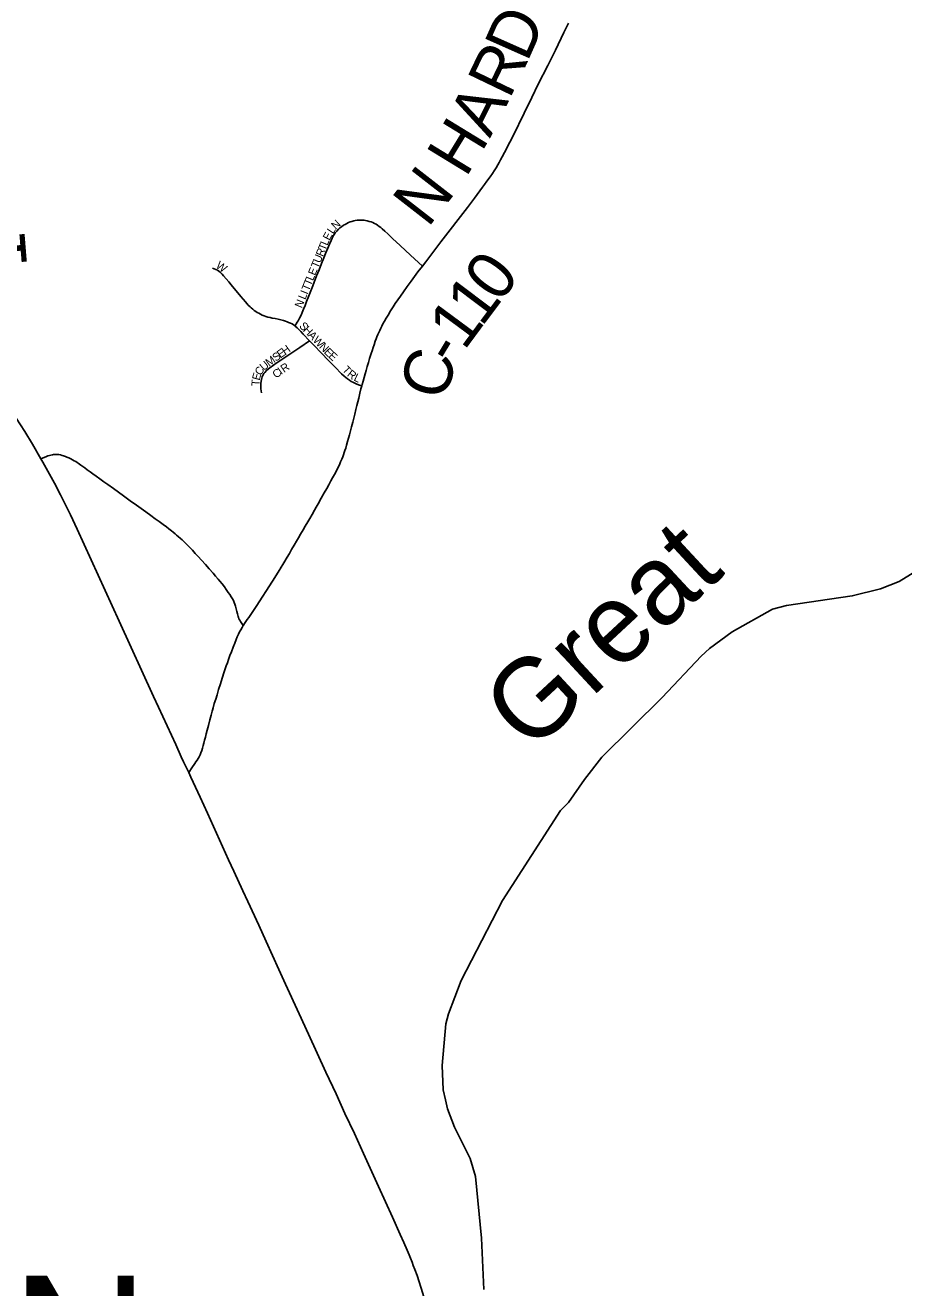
# Model space of a CAD drawing. Extents: x -87 to 2145, y -2128 to 440.
# Drawn here: x 266.02 to 293.47, y -506.6 to -467.17 of the extents above; entities that cross this region are included whole.
import ezdxf

# ---------------------------------------------------------------- set-up
doc = ezdxf.new("R2010")
doc.units = 0
for name, color, linetype in [('GM_X_County_Road', 7, 'Continuous'), ('GM_X_County_Road_Text', 7, 'Continuous'), ('GM_X_Major_River_Text', 7, 'Continuous'), ('GM_X_State_Route', 7, 'Continuous'), ('GM_X_Township', 7, 'Continuous'), ('GM_X_Township_Road_Text', 7, 'Continuous'), ('GM_X_Township_Subdivision', 7, 'Continuous'), ('GM_X_Township_Subdivision_Text', 7, 'Continuous'), ('GM_X_Township_Text', 7, 'Continuous')]:
    doc.layers.add(name, color=color, linetype=linetype)

msp = doc.modelspace()

# ---------------------------------------------------------------- linework, layer by layer
at = {"layer": 'GM_X_County_Road'}
for points in [[(278.429, -474.687), (278.534, -474.551), (278.755, -474.265), (279.009, -473.934), (279.841, -472.857), (280.057, -472.567), (280.308, -472.223), (280.37, -472.14), (280.443, -472.04), (280.55, -471.895), (280.619, -471.793), (280.671, -471.71), (280.73, -471.615), (280.782, -471.528), (280.828, -471.45), (280.873, -471.37), (280.925, -471.274), (280.999, -471.135), (281.161, -470.821), (281.262, -470.615), (281.607, -469.907), (281.845, -469.421), (282.05, -469.01), (282.345, -468.425), (282.59, -467.942), (282.854, -467.396), (282.993, -467.098)], [(276.535, -478.428), (276.546, -478.388), (276.576, -478.279), (276.607, -478.169), (276.637, -478.056), (276.67, -477.945), (276.707, -477.821), (276.743, -477.698), (276.78, -477.578), (276.828, -477.422), (276.856, -477.335), (276.891, -477.233), (276.919, -477.142), (276.956, -477.036), (276.984, -476.96), (277.01, -476.893), (277.041, -476.822), (277.067, -476.758), (277.095, -476.699), (277.128, -476.629), (277.16, -476.561), (277.197, -476.491), (277.241, -476.412), (277.297, -476.313), (277.355, -476.215), (277.438, -476.083), (277.518, -475.957), (277.584, -475.855), (277.664, -475.738), (277.742, -475.623), (277.835, -475.493), (277.956, -475.328), (278.08, -475.159), (278.291, -474.87), (278.429, -474.687)], [(276.147, -479.961), (276.214, -479.707), (276.253, -479.562), (276.283, -479.438), (276.316, -479.312), (276.353, -479.165), (276.383, -479.039), (276.411, -478.926), (276.439, -478.811), (276.476, -478.657), (276.511, -478.516), (276.535, -478.428)], [(273.988, -484.143), (274.105, -483.952), (274.207, -483.78), (274.276, -483.659), (274.341, -483.543), (274.424, -483.4), (274.491, -483.283), (274.554, -483.175), (274.621, -483.055), (274.699, -482.923), (274.767, -482.808), (274.845, -482.678), (274.908, -482.569), (274.981, -482.441), (275.055, -482.311), (275.109, -482.217), (275.172, -482.111), (275.268, -481.94), (275.365, -481.77), (275.441, -481.636), (275.507, -481.516), (275.572, -481.399), (275.624, -481.302), (275.682, -481.193), (275.734, -481.098), (275.778, -481.009), (275.815, -480.935), (275.847, -480.866), (275.875, -480.803), (275.91, -480.722), (275.943, -480.646), (275.969, -480.581), (275.99, -480.514), (276.01, -480.449), (276.034, -480.373), (276.06, -480.277), (276.088, -480.169), (276.116, -480.067), (276.147, -479.961)], [(266.51, -480.707), (266.679, -480.638), (266.727, -480.618), (266.779, -480.601), (266.822, -480.59), (266.868, -480.581), (266.907, -480.575), (266.959, -480.571), (267.007, -480.573), (267.065, -480.577), (267.12, -480.586), (267.172, -480.599), (267.217, -480.612), (267.276, -480.633), (267.324, -480.653), (267.38, -480.677), (267.443, -480.707), (267.501, -480.738), (267.551, -480.766), (267.597, -480.794), (267.64, -480.822), (267.675, -480.846), (267.718, -480.877), (267.758, -480.903), (267.818, -480.944), (267.879, -480.987), (267.959, -481.046), (268.044, -481.109), (268.129, -481.172), (268.233, -481.248), (268.354, -481.334), (268.48, -481.426), (268.6, -481.51), (268.775, -481.636), (268.938, -481.753), (269.088, -481.862), (269.303, -482.016), (269.498, -482.155), (269.644, -482.259), (269.791, -482.365), (269.939, -482.474), (270.082, -482.578), (270.201, -482.667), (270.329, -482.76), (270.429, -482.834), (270.511, -482.897), (270.59, -482.958), (270.642, -482.999), (270.705, -483.051), (270.75, -483.09), (270.802, -483.136), (270.867, -483.192), (270.924, -483.242), (270.987, -483.301), (271.056, -483.37), (271.134, -483.446), (271.191, -483.505), (271.249, -483.565), (271.334, -483.659), (271.427, -483.761), (271.529, -483.873), (271.651, -484.01), (271.772, -484.147), (271.892, -484.281), (271.966, -484.368), (272.047, -484.461), (272.104, -484.531), (272.169, -484.613), (272.241, -484.706), (272.302, -484.791), (272.365, -484.878), (272.413, -484.946), (272.458, -485.013), (272.493, -485.076), (272.525, -485.137), (272.547, -485.191), (272.567, -485.245), (272.586, -485.31), (272.608, -485.388), (272.627, -485.471), (272.651, -485.553), (272.673, -485.631), (272.686, -485.668), (272.699, -485.707), (272.723, -485.751), (272.749, -485.787), (272.834, -485.91)], [(272.834, -485.91), (272.837, -485.906), (272.876, -485.846), (272.913, -485.79), (272.956, -485.726), (273.002, -485.659), (273.232, -485.322), (273.749, -484.523), (273.977, -484.162), (273.988, -484.143)], [(271.871, -488.555), (271.891, -488.481), (271.928, -488.35), (271.971, -488.214), (272.013, -488.079), (272.063, -487.916), (272.121, -487.73), (272.176, -487.56), (272.24, -487.361), (272.303, -487.17), (272.336, -487.077), (272.373, -486.972), (272.414, -486.855), (272.46, -486.734), (272.514, -486.592), (272.564, -486.464), (272.609, -486.354), (272.646, -486.267), (272.685, -486.182), (272.718, -486.113), (272.754, -486.045), (272.796, -485.972), (272.834, -485.91)], [(271.127, -490.504), (271.224, -490.354), (271.314, -490.227), (271.355, -490.173), (271.389, -490.123), (271.427, -490.065), (271.457, -490.013), (271.485, -489.952), (271.507, -489.893), (271.533, -489.819), (271.555, -489.746), (271.579, -489.663), (271.603, -489.583), (271.624, -489.498), (271.648, -489.403), (271.676, -489.292), (271.705, -489.177), (271.741, -489.04), (271.791, -488.856), (271.83, -488.711), (271.863, -488.587), (271.871, -488.555)]]:
    msp.add_lwpolyline(points, dxfattribs=at)
at = {"layer": 'GM_X_State_Route'}
for points in [[(270.186, -488.465), (270.032, -488.128), (268.958, -485.777), (267.642, -482.906), (267.433, -482.46), (267.122, -481.834), (266.93, -481.463), (266.573, -480.816), (266.51, -480.707), (266.243, -480.248), (266.004, -479.855), (265.739, -479.439), (265.604, -479.224), (265.587, -479.197), (265.182, -478.599), (264.629, -477.825), (264.577, -477.757)], [(270.97, -490.169), (270.896, -490.01), (270.721, -489.634), (270.186, -488.465)], [(271.127, -490.504), (270.97, -490.169)], [(271.193, -490.648), (271.127, -490.504)], [(272.538, -493.583), (272.373, -493.231), (272, -492.395), (271.712, -491.772), (271.481, -491.273), (271.193, -490.648)], [(272.817, -494.202), (272.538, -493.583)], [(274.579, -498.041), (274.155, -497.114), (273.946, -496.654), (273.543, -495.786), (273.319, -495.274), (272.973, -494.535), (272.817, -494.202)], [(274.873, -498.68), (274.579, -498.041)], [(277.953, -505.424), (277.85, -505.184), (277.735, -504.929), (277.493, -504.391), (277.055, -503.437), (276.589, -502.406), (276.309, -501.777), (276.008, -501.157), (275.735, -500.543), (275.415, -499.86), (274.873, -498.68)], [(278.262, -506.216), (278.192, -506.025), (278.145, -505.902), (278.105, -505.796), (278.058, -505.678), (278.012, -505.565), (277.953, -505.424)], [(278.588, -507.266), (278.44, -506.773), (278.262, -506.216)]]:
    msp.add_lwpolyline(points, dxfattribs=at)
at = {"layer": 'GM_X_Township'}
msp.add_lwpolyline([(294.605, -483.747), (293.332, -484.534), (292.747, -484.768), (291.862, -484.988), (289.812, -485.285), (289.374, -485.403), (288.112, -486.107), (287.397, -486.633), (287.14, -486.868), (285.925, -488.165), (284.034, -490.029), (283.496, -490.719), (282.997, -491.439), (282.75, -491.695), (280.928, -494.5), (279.646, -496.996), (279.241, -498.039), (279.164, -498.358), (279.044, -499.659), (279.078, -500.42), (279.151, -500.732), (279.215, -501.014), (279.434, -501.58), (279.925, -502.563), (280.084, -503.118), (280.272, -505.045), (280.347, -506.649)], dxfattribs=at)
msp.add_lwpolyline([(294.605, -483.747), (293.332, -484.534), (292.747, -484.768), (291.862, -484.988), (289.812, -485.285), (289.374, -485.403), (288.112, -486.107), (287.397, -486.633), (287.14, -486.868), (285.925, -488.165), (284.034, -490.029), (283.496, -490.719), (282.997, -491.439), (282.75, -491.695), (280.928, -494.5), (279.646, -496.996), (279.241, -498.039), (279.164, -498.358), (279.044, -499.659), (279.078, -500.42), (279.151, -500.732), (279.215, -501.014), (279.434, -501.58), (279.925, -502.563), (280.084, -503.118), (280.272, -505.045), (280.347, -506.649)], dxfattribs=at)
at = {"layer": 'GM_X_Township_Subdivision'}
for points in [[(274.449, -476.553), (274.489, -476.489), (274.52, -476.443), (274.546, -476.4), (274.594, -476.311), (274.637, -476.224), (274.676, -476.135), (274.717, -476.035), (274.763, -475.92), (274.811, -475.798), (274.884, -475.616), (275.006, -475.306), (275.125, -474.993), (275.199, -474.805), (275.278, -474.609), (275.349, -474.429), (275.405, -474.29), (275.473, -474.125), (275.525, -474.004), (275.577, -473.883), (275.607, -473.819), (275.636, -473.764), (275.67, -473.702), (275.707, -473.65), (275.751, -473.599), (275.807, -473.537), (275.852, -473.496), (275.902, -473.457), (275.967, -473.414), (276.015, -473.385), (276.068, -473.356), (276.121, -473.331), (276.174, -473.309), (276.228, -473.29), (276.287, -473.272), (276.33, -473.264), (276.387, -473.255), (276.438, -473.251), (276.488, -473.249), (276.54, -473.251), (276.606, -473.257), (276.649, -473.264), (276.705, -473.274), (276.77, -473.29), (276.831, -473.309), (276.881, -473.329), (276.933, -473.355), (276.986, -473.383), (277.031, -473.411), (277.083, -473.447), (277.126, -473.481), (277.174, -473.52), (277.256, -473.596), (277.35, -473.681), (277.499, -473.824), (277.732, -474.041), (278.06, -474.343), (278.429, -474.687)], [(271.871, -474.752), (271.927, -474.771), (271.977, -474.793), (272.025, -474.817), (272.068, -474.844), (272.123, -474.888), (272.175, -474.94), (272.22, -474.99), (272.303, -475.09), (272.381, -475.183), (272.452, -475.27), (272.552, -475.387), (272.661, -475.518), (272.754, -475.633), (272.826, -475.719), (272.9, -475.804), (272.941, -475.852), (272.99, -475.906), (273.043, -475.956), (273.082, -475.995), (273.127, -476.034), (273.173, -476.071), (273.223, -476.106), (273.271, -476.134), (273.318, -476.162), (273.37, -476.19), (273.427, -476.219), (273.485, -476.245), (273.542, -476.266), (273.601, -476.284), (273.668, -476.297), (273.737, -476.31), (273.828, -476.327), (273.928, -476.347), (274.011, -476.366), (274.089, -476.388), (274.147, -476.407), (274.199, -476.425), (274.251, -476.444), (274.304, -476.466), (274.36, -476.494), (274.401, -476.52), (274.449, -476.553)], [(274.449, -476.553), (274.458, -476.559), (274.518, -476.613), (274.571, -476.666), (274.627, -476.726), (274.707, -476.809), (274.903, -477.018), (274.907, -477.022)], [(273.398, -478.644), (273.385, -478.52), (273.378, -478.425), (273.381, -478.352), (273.389, -478.277), (273.399, -478.226), (273.409, -478.186), (273.421, -478.151), (273.435, -478.115), (273.454, -478.08), (273.476, -478.045), (273.502, -478.006), (273.554, -477.947), (273.62, -477.893), (273.819, -477.752), (274.198, -477.497), (274.598, -477.227), (274.907, -477.022)], [(274.907, -477.022), (275.014, -477.135), (275.293, -477.429), (275.464, -477.603), (275.703, -477.849), (275.907, -478.052), (275.985, -478.124), (276.04, -478.17), (276.092, -478.211), (276.15, -478.252), (276.207, -478.287), (276.255, -478.315), (276.315, -478.347), (276.385, -478.378), (276.461, -478.404), (276.535, -478.428)]]:
    msp.add_lwpolyline(points, dxfattribs=at)

# ---------------------------------------------------------------- texts
at = {"layer": 'GM_X_County_Road_Text'}
for s, rotation, p in [('D', 66.0622, (281.702, -468.347)), ('R', 64.3409, (281.148, -469.502)), ('A', 63.1617, (280.538, -470.71)), ('H', 58.5996, (279.786, -471.951)), ('N', 52.1509, (278.599, -473.518)), ('0', 52.9927, (280.834, -475.874)), ('1', 53.0635, (280.279, -476.612)), ('1', 53.5319, (279.732, -477.352)), ('-', 58.8502, (279.434, -477.849)), ('C', 73.2574, (279.119, -478.938))]:
    msp.add_text(s, height=1.5, rotation=rotation, dxfattribs=at).set_placement(p)
at = {"layer": 'GM_X_Major_River_Text'}
msp.add_text('Great', height=2.4939, rotation=42.8488, dxfattribs=at).set_placement((281.806, -489.948))
at = {"layer": 'GM_X_Township_Road_Text'}
msp.add_text('1', height=1.5, rotation=94.5901, dxfattribs=at).set_placement((266.081, -474.698))
at = {"layer": 'GM_X_Township_Subdivision_Text'}
for s, rotation, p in [('L', 56.8479, (275.637, -473.699)), ('N', 43.1604, (275.723, -473.563)), ('T', 67.7165, (275.394, -474.226)), ('L', 67.6912, (275.461, -474.063)), ('E', 62.4819, (275.525, -473.906)), ('U', 67.6912, (275.235, -474.613)), ('R', 67.7341, (275.319, -474.409)), ('W', 324.2903, (271.955, -474.719)), ('E', 67.7255, (275.077, -475)), ('T', 67.7268, (275.169, -474.776)), ('T', 67.7085, (274.943, -475.325)), ('L', 67.6912, (275.01, -475.163)), ('I', 67.7197, (274.835, -475.59)), ('T', 67.7085, (274.877, -475.488)), ('N', 67.7197, (274.66, -476.018)), ('L', 67.7085, (274.768, -475.753)), ('S', 313.8214, (274.561, -476.575)), ('H', 313.8252, (274.683, -476.702)), ('A', 313.8252, (274.835, -476.861)), ('W', 313.8231, (274.988, -477.02)), ('N', 313.8252, (275.186, -477.226)), ('M', 35.9738, (273.639, -477.835)), ('S', 35.8044, (273.852, -477.68)), ('E', 35.7845, (273.995, -477.577)), ('H', 35.8086, (274.138, -477.474)), ('E', 313.8214, (275.338, -477.385)), ('E', 318.2028, (275.475, -477.526)), ('C', 57.8324, (273.38, -478.123)), ('U', 39.008, (273.471, -477.972)), ('C', 37.2681, (273.86, -478.208)), ('I', 35.5326, (274.016, -478.09)), ('R', 34.1145, (274.104, -478.027)), ('T', 312.3913, (275.905, -477.941)), ('T', 87.4582, (273.336, -478.437)), ('E', 74.8503, (273.341, -478.275)), ('R', 322.2219, (276.057, -478.102)), ('L', 334.7985, (276.264, -478.254))]:
    msp.add_text(s, height=0.25, rotation=rotation, dxfattribs=at).set_placement(p)
at = {"layer": 'GM_X_Township_Text'}
msp.add_text('WASHINGTON', height=4.5, rotation=0, dxfattribs=at).set_placement((228.448, -510.719))

doc.saveas('drawing.dxf')
